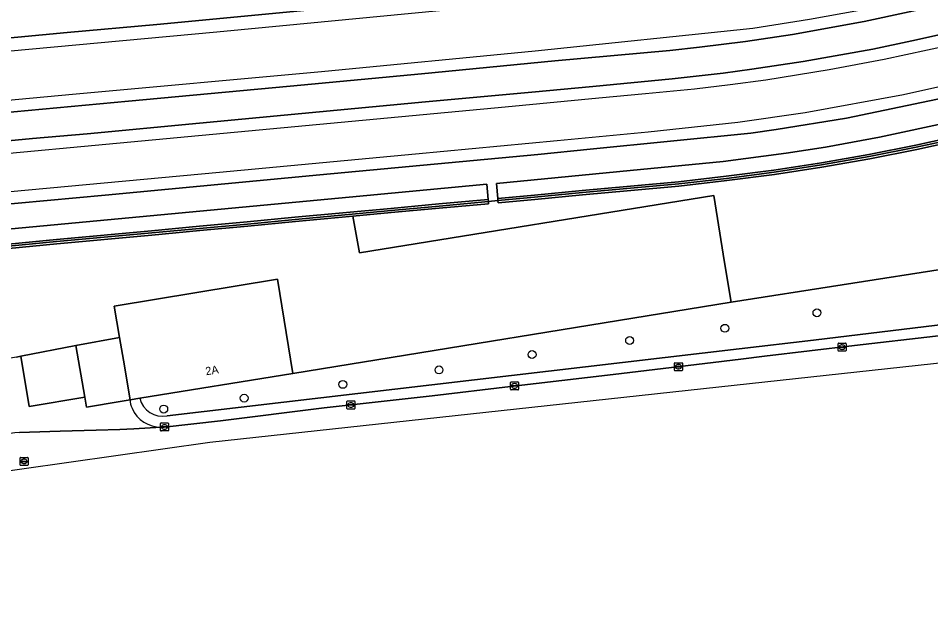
# Model space of a CAD drawing. Extents: x 161477 to 163040, y 383680 to 384871.
# Drawn here: x 162704.8 to 162818.8, y 383864.8 to 383937.9 of the extents above; entities that cross this region are included whole.
import ezdxf

# ---------------------------------------------------------------- set-up
doc = ezdxf.new("R2010")
doc.units = 0
for name, color, linetype in [('IMGEO_Boom', 7, 'Continuous'), ('IMGEO_Erf', 7, 'Continuous'), ('IMGEO_Geluidsscherm', 7, 'Continuous'), ('IMGEO_Groenvoorziening', 7, 'Continuous'), ('IMGEO_Kolk', 7, 'Continuous'), ('IMGEO_Muur', 7, 'Continuous'), ('IMGEO_Pand', 7, 'Continuous'), ('IMGEO_Pand_nummerreeks', 7, 'Continuous'), ('IMGEO_Parkeervlak_open', 7, 'Continuous'), ('IMGEO_Perron', 7, 'Continuous'), ('IMGEO_Rijbaan_lokaal_open', 7, 'Continuous'), ('IMGEO_Rioolput', 7, 'Continuous'), ('IMGEO_Spoor', 7, 'Continuous'), ('IMGEO_Spoorbaan_halfverhard', 7, 'Continuous'), ('IMGEO_Terreindeel_gesloten', 7, 'Continuous'), ('IMGEO_Terreindeel_onvherhard', 7, 'Continuous'), ('IMGEO_Voetpad_open', 7, 'Continuous')]:
    doc.layers.add(name, color=color, linetype=linetype)

msp = doc.modelspace()

# ---------------------------------------------------------------- linework, layer by layer
at = {"layer": 'IMGEO_Boom'}
for centre in [(162804.58, 383901.09), (162793.08, 383899.16), (162781.18, 383897.63), (162769, 383895.88), (162757.38, 383893.96), (162745.36, 383892.15), (162733.04, 383890.44), (162722.99, 383889.07)]:
    msp.add_circle(centre, 0.489, dxfattribs=at)
at = {"layer": 'IMGEO_Erf'}
msp.add_lwpolyline([(162704.59, 383895.57), (162705.14, 383895.67), (162712.03, 383897.01), (162717.48, 383898.01), (162716.81, 383901.91), (162737.18, 383905.29), (162739.12, 383893.53), (162793.85, 383902.42), (162793.05, 383907.35), (162791.69, 383915.75), (162747.45, 383908.56), (162746.59, 383913.14), (162739.43, 383912.47), (162733.48, 383911.9), (162727.49, 383911.35), (162721.52, 383910.8), (162709.63, 383909.7), (162703.64, 383909.12)], dxfattribs=at)
at = {"layer": 'IMGEO_Geluidsscherm'}
for points in [[(162858.06, 383930.65), (162857.87, 383930.61), (162852.19, 383929.33), (162846.4, 383928.02), (162840.46, 383926.71), (162834.65, 383925.4), (162828.79, 383924.09), (162822.92, 383922.76), (162817.04, 383921.49), (162811.17, 383920.33), (162805.21, 383919.28), (162799.26, 383918.37), (162793.32, 383917.59), (162787.34, 383916.91), (162781.33, 383916.37), (162775.31, 383915.83), (162769.34, 383915.24), (162764.77, 383914.82)], [(162703.61, 383909.39), (162709.6, 383909.97), (162721.49, 383911.07), (162727.47, 383911.62), (162733.45, 383912.17), (162739.4, 383912.74), (162751.38, 383913.86), (162757.38, 383914.41), (162763.55, 383914.98), (162764.74, 383915.09), (162769.31, 383915.51), (162775.28, 383916.09), (162781.31, 383916.64), (162787.31, 383917.18), (162793.28, 383917.86), (162799.22, 383918.64), (162805.17, 383919.55), (162811.12, 383920.59), (162816.99, 383921.76), (162822.86, 383923.02)], [(162669.16, 383905.9), (162679.75, 383906.88), (162691.33, 383907.98), (162691.71, 383908.01), (162702.43, 383909), (162703.64, 383909.12), (162709.63, 383909.7), (162721.52, 383910.8), (162727.49, 383911.35), (162733.48, 383911.9), (162739.43, 383912.47), (162746.59, 383913.14), (162751.4, 383913.59), (162757.4, 383914.14), (162763.57, 383914.71)]]:
    msp.add_lwpolyline(points, dxfattribs=at)
at = {"layer": 'IMGEO_Groenvoorziening'}
for points in [[(162923.73, 383923.83), (162919.29, 383923.09), (162908.33, 383921.25), (162904.44, 383920.6), (162875.24, 383915.71), (162859.61, 383913.1), (162846.76, 383910.95), (162821.61, 383906.73), (162793.85, 383902.42), (162739.12, 383893.53), (162720, 383890.42)], [(162723.4, 383888.24), (162794.87, 383896.58), (162804.14, 383897.66), (162864.58, 383905.01), (162871.39, 383906.35), (162904.26, 383915.96), (162909.18, 383917.4), (162921.99, 383921.14)]]:
    msp.add_lwpolyline(points, dxfattribs=at)
msp.add_arc((162722.84, 383891.11), 2.92, 193.5996, 280.9334, dxfattribs=at)
at = {"layer": 'IMGEO_Kolk'}
for p, q in [((162807.22, 383896.37), (162807.22, 383897.23)), ((162807.29, 383897.3), (162808.14, 383897.3)), ((162807.48, 383896.79), (162807.48, 383896.81)), ((162807.52, 383896.84), (162807.92, 383896.84)), ((162807.71, 383897.08), (162807.73, 383897.08)), ((162807.96, 383896.81), (162807.96, 383896.79)), ((162808.22, 383897.23), (162808.22, 383896.37)), ((162808.14, 383896.3), (162807.29, 383896.3)), ((162807.91, 383896.76), (162807.52, 383896.76)), ((162807.73, 383896.52), (162807.7, 383896.52)), ((162786.78, 383893.94), (162786.78, 383894.79)), ((162786.85, 383894.86), (162787.7, 383894.86)), ((162787.26, 383894.64), (162787.29, 383894.64)), ((162787.78, 383894.79), (162787.78, 383893.94)), ((162787.7, 383893.86), (162786.85, 383893.86)), ((162787.03, 383894.36), (162787.03, 383894.37)), ((162787.47, 383894.32), (162787.07, 383894.32)), ((162787.08, 383894.41), (162787.47, 383894.41)), ((162787.29, 383894.08), (162787.26, 383894.08)), ((162787.52, 383894.37), (162787.52, 383894.36)), ((162766.3, 383891.54), (162766.3, 383892.39)), ((162766.38, 383892.47), (162767.23, 383892.47)), ((162766.79, 383892.25), (162766.82, 383892.25)), ((162767.3, 383892.39), (162767.3, 383891.54)), ((162767.23, 383891.47), (162766.38, 383891.47)), ((162766.56, 383891.96), (162766.56, 383891.97)), ((162767, 383891.92), (162766.6, 383891.92)), ((162766.61, 383892.01), (162767, 383892.01)), ((162766.81, 383891.69), (162766.79, 383891.69)), ((162767.05, 383891.97), (162767.05, 383891.96)), ((162745.87, 383889.16), (162745.87, 383890.01)), ((162745.95, 383890.08), (162746.8, 383890.08)), ((162746.87, 383890.01), (162746.87, 383889.16)), ((162746.8, 383889.08), (162745.95, 383889.08)), ((162746.13, 383889.58), (162746.13, 383889.59)), ((162746.17, 383889.63), (162746.57, 383889.63)), ((162746.57, 383889.54), (162746.17, 383889.54)), ((162746.36, 383889.86), (162746.39, 383889.86)), ((162746.38, 383889.3), (162746.36, 383889.3)), ((162746.62, 383889.59), (162746.62, 383889.58)), ((162722.59, 383886.41), (162722.59, 383887.27)), ((162722.66, 383887.34), (162723.52, 383887.34)), ((162722.85, 383886.83), (162722.85, 383886.85)), ((162722.89, 383886.88), (162723.29, 383886.88)), ((162723.28, 383886.8), (162722.89, 383886.8)), ((162723.1, 383886.56), (162723.07, 383886.56)), ((162723.08, 383887.12), (162723.1, 383887.12)), ((162723.33, 383886.85), (162723.33, 383886.83)), ((162723.59, 383887.27), (162723.59, 383886.41)), ((162723.52, 383886.34), (162722.66, 383886.34))]:
    msp.add_line(p, q, dxfattribs=at)
for points in [[(162807.22, 383896.37), (162807.22, 383897.23)], [(162807.29, 383897.3), (162808.14, 383897.3)], [(162808.22, 383897.23), (162808.22, 383896.37)], [(162808.14, 383896.3), (162807.29, 383896.3)], [(162786.78, 383893.94), (162786.78, 383894.79)], [(162786.85, 383894.86), (162787.7, 383894.86)], [(162787.78, 383894.79), (162787.78, 383893.94)], [(162787.7, 383893.86), (162786.85, 383893.86)], [(162766.3, 383891.54), (162766.3, 383892.39)], [(162766.38, 383892.47), (162767.23, 383892.47)], [(162767.3, 383892.39), (162767.3, 383891.54)], [(162767.23, 383891.47), (162766.38, 383891.47)], [(162745.87, 383889.16), (162745.87, 383890.01)], [(162745.95, 383890.08), (162746.8, 383890.08)], [(162746.87, 383890.01), (162746.87, 383889.16)], [(162746.8, 383889.08), (162745.95, 383889.08)], [(162722.59, 383886.41), (162722.59, 383887.27)], [(162722.66, 383887.34), (162723.52, 383887.34)], [(162723.59, 383887.27), (162723.59, 383886.41)], [(162723.52, 383886.34), (162722.66, 383886.34)]]:
    msp.add_lwpolyline(points, dxfattribs=at)
for centre, radius, start, end in [((162807.29, 383897.23), 0.0765, 91.552, 178.448), ((162807.29, 383897.23), 0.0765, 91.552, 178.448), ((162807.52, 383896.8), 0.0403, 85.8775, 175.7526), ((162807.51, 383896.79), 0.0366, 178.938, 274.7102), ((162807.92, 383896.8), 0.043, 264.8664, 352.4533), ((162807.92, 383896.81), 0.0386, 1.7309, 96.639), ((162808.14, 383897.23), 0.0765, 1.552, 88.448), ((162808.14, 383897.23), 0.0765, 1.552, 88.448), ((162807.29, 383896.38), 0.0765, 181.552, 268.448), ((162807.29, 383896.38), 0.0765, 181.552, 268.448), ((162808.14, 383896.38), 0.0765, 271.552, 358.448), ((162808.14, 383896.38), 0.0765, 271.552, 358.448), ((162786.85, 383894.79), 0.0765, 91.552, 178.448), ((162786.85, 383894.79), 0.0765, 91.552, 178.448), ((162787.7, 383894.79), 0.0765, 1.552, 88.448), ((162787.7, 383894.79), 0.0765, 1.552, 88.448), ((162786.85, 383893.94), 0.0765, 181.552, 268.448), ((162786.85, 383893.94), 0.0765, 181.552, 268.448), ((162787.07, 383894.37), 0.0403, 85.8775, 175.7526), ((162787.07, 383894.36), 0.0366, 178.938, 274.7102), ((162787.48, 383894.37), 0.0386, 1.7309, 96.639), ((162787.48, 383894.36), 0.043, 264.8664, 352.4533), ((162787.7, 383893.94), 0.0765, 271.552, 358.448), ((162787.7, 383893.94), 0.0765, 271.552, 358.448), ((162766.38, 383892.39), 0.0765, 91.552, 178.448), ((162766.38, 383892.39), 0.0765, 91.552, 178.448), ((162767.23, 383892.39), 0.0765, 1.552, 88.448), ((162767.23, 383892.39), 0.0765, 1.552, 88.448), ((162766.38, 383891.54), 0.0765, 181.552, 268.448), ((162766.38, 383891.54), 0.0765, 181.552, 268.448), ((162766.6, 383891.97), 0.0403, 85.8775, 175.7526), ((162766.6, 383891.96), 0.0366, 178.938, 274.7102), ((162767.01, 383891.97), 0.0386, 1.7309, 96.639), ((162767, 383891.97), 0.043, 264.8664, 352.4533), ((162767.23, 383891.54), 0.0765, 271.552, 358.448), ((162767.23, 383891.54), 0.0765, 271.552, 358.448), ((162745.95, 383890.01), 0.0765, 91.552, 178.448), ((162745.95, 383890.01), 0.0765, 91.552, 178.448), ((162746.8, 383890.01), 0.0765, 1.552, 88.448), ((162746.8, 383890.01), 0.0765, 1.552, 88.448), ((162745.95, 383889.16), 0.0765, 181.552, 268.448), ((162745.95, 383889.16), 0.0765, 181.552, 268.448), ((162746.17, 383889.59), 0.0403, 85.8775, 175.7526), ((162746.17, 383889.58), 0.0366, 178.938, 274.7102), ((162746.58, 383889.59), 0.0386, 1.7309, 96.639), ((162746.57, 383889.58), 0.043, 264.8664, 352.4533), ((162746.8, 383889.16), 0.0765, 271.552, 358.448), ((162746.8, 383889.16), 0.0765, 271.552, 358.448), ((162722.66, 383887.26), 0.0765, 91.552, 178.448), ((162722.66, 383887.26), 0.0765, 91.552, 178.448), ((162722.89, 383886.84), 0.0403, 85.8775, 175.7526), ((162722.88, 383886.83), 0.0366, 178.938, 274.7102), ((162723.29, 383886.84), 0.043, 264.8664, 352.4533), ((162723.29, 383886.84), 0.0386, 1.7309, 96.639), ((162723.51, 383887.26), 0.0765, 1.552, 88.448), ((162723.51, 383887.26), 0.0765, 1.552, 88.448), ((162722.66, 383886.41), 0.0765, 181.552, 268.448), ((162722.66, 383886.41), 0.0765, 181.552, 268.448), ((162723.51, 383886.41), 0.0765, 271.552, 358.448), ((162723.51, 383886.41), 0.0765, 271.552, 358.448)]:
    msp.add_arc(centre, radius, start, end, dxfattribs=at)
for centre, major_axis, ratio, start_param, end_param in [((162807.7, 383896.8), (-0.387, 0.002), 0.722429, 4.712389, 7.853982), ((162807.73, 383896.8), (-0.39, 0.002), 0.717154, 1.570796, 4.712389), ((162787.26, 383894.36), (-0.387, 0.002), 0.722429, 4.712389, 7.853982), ((162787.29, 383894.36), (-0.39, 0.002), 0.717154, 1.570796, 4.712389), ((162766.79, 383891.97), (-0.387, 0.002), 0.722429, 4.712389, 7.853982), ((162766.81, 383891.97), (-0.39, 0.002), 0.717154, 1.570796, 4.712389), ((162746.36, 383889.58), (-0.387, 0.002), 0.722429, 4.712389, 7.853982), ((162746.38, 383889.58), (-0.39, 0.002), 0.717154, 1.570796, 4.712389), ((162723.08, 383886.84), (-0.387, 0.002), 0.722429, 4.712389, 7.853982), ((162723.1, 383886.84), (-0.39, 0.002), 0.717154, 1.570796, 4.712389)]:
    msp.add_ellipse(centre, major_axis=major_axis, ratio=ratio, start_param=start_param, end_param=end_param, dxfattribs=at)
at = {"layer": 'IMGEO_Muur'}
for points in [[(162822.8, 383923.29), (162816.93, 383922.02), (162811.07, 383920.86), (162805.13, 383919.81), (162799.18, 383918.91), (162793.25, 383918.13), (162787.28, 383917.45), (162781.28, 383916.91), (162775.26, 383916.36), (162769.29, 383915.78), (162764.72, 383915.36), (162764.74, 383915.09), (162769.31, 383915.51), (162775.28, 383916.09), (162781.31, 383916.64), (162787.31, 383917.18), (162793.28, 383917.86), (162799.22, 383918.64), (162805.17, 383919.55), (162811.12, 383920.59), (162816.99, 383921.76), (162822.86, 383923.02)], [(162822.86, 383923.02), (162816.99, 383921.76), (162811.12, 383920.59), (162805.17, 383919.55), (162799.22, 383918.64), (162793.28, 383917.86), (162787.31, 383917.18), (162781.31, 383916.64), (162775.28, 383916.09), (162769.31, 383915.51), (162764.74, 383915.09), (162764.77, 383914.82), (162769.34, 383915.24), (162775.31, 383915.83), (162781.33, 383916.37), (162787.34, 383916.91), (162793.32, 383917.59), (162799.26, 383918.37), (162805.21, 383919.28), (162811.17, 383920.33), (162817.04, 383921.49), (162822.92, 383922.76)], [(162703.64, 383909.12), (162709.63, 383909.7), (162721.52, 383910.8), (162727.49, 383911.35), (162733.48, 383911.9), (162739.43, 383912.47), (162746.59, 383913.14), (162751.4, 383913.59), (162757.4, 383914.14), (162763.57, 383914.71), (162763.55, 383914.98), (162757.38, 383914.41), (162751.38, 383913.86), (162739.4, 383912.74), (162733.45, 383912.17), (162727.47, 383911.62), (162721.49, 383911.07), (162709.6, 383909.97), (162703.61, 383909.39)]]:
    msp.add_lwpolyline(points, dxfattribs=at)
msp.add_lwpolyline([(162691.68, 383908.28), (162703.61, 383909.39), (162709.6, 383909.97), (162721.49, 383911.07), (162727.47, 383911.62), (162733.45, 383912.17), (162739.4, 383912.74), (162751.38, 383913.86), (162757.38, 383914.41), (162763.55, 383914.98), (162763.52, 383915.25), (162757.35, 383914.68), (162751.35, 383914.13), (162739.38, 383913.01), (162733.43, 383912.44), (162727.45, 383911.89), (162721.47, 383911.34), (162709.58, 383910.24), (162703.59, 383909.65), (162691.66, 383908.55), (162679.7, 383907.41), (162669.11, 383906.44), (162669.14, 383906.17), (162679.72, 383907.15)], close=True, dxfattribs=at)
at = {"layer": 'IMGEO_Pand'}
msp.add_lwpolyline([(162737.18, 383905.29), (162716.81, 383901.91), (162717.48, 383898.01), (162717.96, 383895.16), (162718.8, 383890.23), (162720, 383890.42), (162739.12, 383893.53)], close=True, dxfattribs=at)
at = {"layer": 'IMGEO_Parkeervlak_open'}
msp.add_lwpolyline([(162712.03, 383897.01), (162705.14, 383895.67), (162706.18, 383889.39), (162713.13, 383890.54)], close=True, dxfattribs=at)
at = {"layer": 'IMGEO_Perron'}
for points in [[(162662.06, 383931.46), (162710.93, 383936.06), (162722.13, 383937.08), (162740.94, 383938.87), (162759.43, 383940.57), (162770.14, 383941.56), (162778.76, 383942.36), (162788.02, 383943.28), (162794.6, 383944.09), (162800.49, 383944.98), (162806.03, 383945.95), (162812.61, 383947.27), (162820.02, 383948.89)], [(162826.17, 383940.86), (162810.47, 383937.45), (162801.51, 383935.84), (162795.65, 383934.96), (162789.93, 383934.25), (162786.21, 383933.84), (162771.85, 383932.55), (162755.18, 383930.94), (162738.79, 383929.38), (162718.61, 383927.5), (162666.63, 383922.68)], [(162695.67, 383921.81), (162706.59, 383922.83), (162713.41, 383923.44), (162727.46, 383924.77), (162740.23, 383925.96), (162755.68, 383927.41), (162762.54, 383928.05), (162768.96, 383928.63), (162776.58, 383929.35), (162786.5, 383930.3), (162792.88, 383930.99), (162796.46, 383931.49), (162802.88, 383932.44), (162811.57, 383934.01), (162816.43, 383935.02), (162827.92, 383937.58)], [(162822.42, 383928.33), (162808.28, 383925.38), (162799.49, 383923.96), (162796.33, 383923.51), (162776.26, 383921.5), (162769.7, 383920.84), (162742.47, 383918.31), (162715.69, 383915.78), (162690.29, 383913.46)], [(162703.98, 383911.56), (162746.14, 383915.52), (162763.35, 383917.13), (162763.52, 383915.25), (162763.55, 383914.98), (162764.74, 383915.09), (162764.72, 383915.36), (162764.54, 383917.25), (162781.27, 383918.84), (162792.87, 383919.97), (162800.73, 383921.01), (162805.64, 383921.75), (162812.4, 383923), (162821.52, 383924.97)]]:
    msp.add_lwpolyline(points, dxfattribs=at)
at = {"layer": 'IMGEO_Rijbaan_lokaal_open'}
for points in [[(162610.93, 383864.77), (162670.01, 383876.6), (162728.73, 383884.96), (162840.21, 383897.07), (162840.21, 383897.07), (162839.71, 383900.89), (162829.07, 383899.45), (162819.37, 383898.17), (162809.28, 383896.99), (162798.05, 383895.66), (162795.09, 383895.31), (162790.58, 383894.78), (162779.13, 383893.4), (162766.3, 383891.91), (162756.54, 383890.74), (162743.02, 383889.21), (162730.09, 383887.61), (162723.06, 383886.83)], [(162718.8, 383890.23), (162717.54, 383890.02), (162713.35, 383889.3), (162713.13, 383890.54), (162706.18, 383889.39), (162705.14, 383895.67), (162704.59, 383895.57), (162703.08, 383895.29), (162702.51, 383895.16), (162703.16, 383891.82), (162703.08, 383891.71), (162696.73, 383890.49), (162692.07, 383889.6), (162692.07, 383889.59), (162689.81, 383884.06)], [(162704.96, 383886.13), (162706.22, 383886.19), (162710.06, 383886.31), (162714.55, 383886.42), (162717.5, 383886.52), (162719.26, 383886.6), (162722.68, 383886.81)], [(162722.68, 383886.81), (162719.26, 383886.6), (162717.5, 383886.52), (162714.55, 383886.42), (162710.06, 383886.31), (162706.22, 383886.19), (162704.96, 383886.13)]]:
    msp.add_lwpolyline(points, dxfattribs=at)
msp.add_lwpolyline([(162717.48, 383898.01), (162712.03, 383897.01), (162713.13, 383890.54), (162713.35, 383889.3), (162717.54, 383890.02), (162718.8, 383890.23), (162717.96, 383895.16)], close=True, dxfattribs=at)
for centre, radius, start, end in [((162721.11, 383890.21), 2.31, 179.3891, 206.3847), ((162722.63, 383890.71), 3.9, 203.0873, 270.7256), ((162722.63, 383890.72), 3.91, 270.7725, 276.2657), ((162709.02, 383834.38), 51.92, 94.4827, 99.5986), ((162709.02, 383834.38), 51.92, 94.4827, 99.5986)]:
    msp.add_arc(centre, radius, start, end, dxfattribs=at)
at = {"layer": 'IMGEO_Rioolput'}
for p, q in [((162705.04, 383882.11), (162705.04, 383882.97)), ((162705.12, 383883.04), (162705.97, 383883.04)), ((162705.97, 383882.04), (162705.12, 383882.04)), ((162705.3, 383882.53), (162705.3, 383882.55)), ((162705.74, 383882.5), (162705.34, 383882.5)), ((162705.35, 383882.58), (162705.74, 383882.58)), ((162705.53, 383882.82), (162705.56, 383882.82)), ((162705.55, 383882.26), (162705.53, 383882.26)), ((162705.79, 383882.55), (162705.79, 383882.53)), ((162706.04, 383882.97), (162706.04, 383882.11))]:
    msp.add_line(p, q, dxfattribs=at)
for points in [[(162705.04, 383882.11), (162705.04, 383882.97)], [(162705.12, 383883.04), (162705.97, 383883.04)], [(162705.97, 383882.04), (162705.12, 383882.04)], [(162706.04, 383882.97), (162706.04, 383882.11)]]:
    msp.add_lwpolyline(points, dxfattribs=at)
for centre, radius, start, end in [((162705.12, 383882.96), 0.0765, 91.552, 178.448), ((162705.12, 383882.96), 0.0765, 91.552, 178.448), ((162705.12, 383882.12), 0.0765, 181.552, 268.448), ((162705.12, 383882.12), 0.0765, 181.552, 268.448), ((162705.34, 383882.54), 0.0403, 85.8775, 175.7526), ((162705.34, 383882.53), 0.0366, 178.938, 274.7102), ((162705.75, 383882.54), 0.0386, 1.7309, 96.639), ((162705.74, 383882.54), 0.043, 264.8664, 352.4533), ((162705.97, 383882.96), 0.0765, 1.552, 88.448), ((162705.97, 383882.96), 0.0765, 1.552, 88.448), ((162705.97, 383882.12), 0.0765, 271.552, 358.448), ((162705.97, 383882.12), 0.0765, 271.552, 358.448)]:
    msp.add_arc(centre, radius, start, end, dxfattribs=at)
for centre, major_axis, ratio, start_param, end_param in [((162705.53, 383882.54), (-0.387, 0.002), 0.722429, 4.712389, 7.853982), ((162705.55, 383882.54), (-0.39, 0.002), 0.717154, 1.570796, 4.712389)]:
    msp.add_ellipse(centre, major_axis=major_axis, ratio=ratio, start_param=start_param, end_param=end_param, dxfattribs=at)
at = {"layer": 'IMGEO_Spoor'}
for points in [[(162568.71, 383927.24), (162590.18, 383926.57), (162604.07, 383926.16), (162616.17, 383926.21), (162633.44, 383927.28), (162659.61, 383929.72), (162729.61, 383936.18), (162761.76, 383939.26), (162784.85, 383941.42), (162791.4, 383942.08), (162802.44, 383943.76), (162812.55, 383945.64), (162820.17, 383947.43), (162846.58, 383953.27), (162863.26, 383956.99), (162876.51, 383959.96), (162889.34, 383963.23), (162911.84, 383970.05), (162937.17, 383977.81)], [(162536.9, 383923.47), (162548.62, 383923.07), (162584.2, 383921.96), (162617.14, 383920.98), (162627.46, 383921.29), (162634.46, 383921.37), (162645.12, 383922.19), (162663.18, 383923.88), (162681.62, 383925.6), (162711.59, 383928.4), (162742.71, 383931.22), (162769.37, 383933.79), (162796.59, 383936.63), (162803.65, 383937.73), (162809.9, 383938.87), (162854.32, 383948.69), (162865.56, 383951.21), (162875.09, 383953.34), (162887.08, 383956.23), (162906.29, 383961.92), (162943.35, 383973.27)], [(162650.17, 383916.03), (162714.43, 383922.03), (162765.63, 383926.81), (162777.35, 383927.91), (162783.18, 383928.45), (162789.27, 383929.06), (162793.73, 383929.59), (162798.19, 383930.19), (162806.09, 383931.45), (162812.97, 383932.75), (162821.09, 383934.5)], [(162536.5, 383916.04), (162551.6, 383913.92), (162558.96, 383912.87), (162565.41, 383912.04), (162571.38, 383911.41), (162579.85, 383910.78), (162585.35, 383910.52), (162596.73, 383910.16), (162608.93, 383909.78), (162621.52, 383909.55), (162631.02, 383909.77), (162639, 383910.23), (162647.96, 383911.01), (162658.42, 383911.98), (162674.26, 383913.46), (162696.61, 383915.55), (162729.94, 383918.66), (162754.43, 383920.95), (162772.15, 383922.6), (162783.52, 383923.66), (162794.68, 383924.87), (162803.09, 383926.08), (162815.38, 383928.34), (162832.02, 383932.03)]]:
    msp.add_lwpolyline(points, dxfattribs=at)
at = {"layer": 'IMGEO_Spoorbaan_halfverhard'}
for points in [[(162820.02, 383948.89), (162812.61, 383947.27), (162806.03, 383945.95), (162800.49, 383944.98), (162794.6, 383944.09), (162788.02, 383943.28), (162778.76, 383942.36), (162770.14, 383941.56), (162759.43, 383940.57), (162740.94, 383938.87), (162722.13, 383937.08), (162710.93, 383936.06), (162662.06, 383931.46)], [(162666.63, 383922.68), (162718.61, 383927.5), (162738.79, 383929.38), (162755.18, 383930.94), (162771.85, 383932.55), (162786.21, 383933.84), (162789.93, 383934.25), (162795.65, 383934.96), (162801.51, 383935.84), (162810.47, 383937.45), (162826.17, 383940.86)], [(162827.92, 383937.58), (162816.43, 383935.02), (162811.57, 383934.01), (162802.88, 383932.44), (162796.46, 383931.49), (162792.88, 383930.99), (162786.5, 383930.3), (162776.58, 383929.35), (162768.96, 383928.63), (162762.54, 383928.05), (162755.68, 383927.41), (162740.23, 383925.96), (162727.46, 383924.77), (162713.41, 383923.44), (162706.59, 383922.83), (162695.67, 383921.81)], [(162690.29, 383913.46), (162715.69, 383915.78), (162742.47, 383918.31), (162769.7, 383920.84), (162776.26, 383921.5), (162796.33, 383923.51), (162799.49, 383923.96), (162808.28, 383925.38), (162822.42, 383928.33)]]:
    msp.add_lwpolyline(points, dxfattribs=at)
at = {"layer": 'IMGEO_Terreindeel_gesloten'}
msp.add_lwpolyline([(162821.52, 383924.97), (162812.4, 383923), (162805.64, 383921.75), (162800.73, 383921.01), (162792.87, 383919.97), (162781.27, 383918.84), (162764.54, 383917.25), (162764.72, 383915.36), (162769.29, 383915.78), (162775.26, 383916.36), (162781.28, 383916.91), (162787.28, 383917.45), (162793.25, 383918.13), (162799.18, 383918.91), (162805.13, 383919.81), (162811.07, 383920.86), (162816.93, 383922.02), (162822.8, 383923.29)], dxfattribs=at)
msp.add_lwpolyline([(162682.28, 383909.55), (162668.94, 383908.32), (162669.11, 383906.44), (162679.7, 383907.41), (162691.66, 383908.55), (162703.59, 383909.65), (162709.58, 383910.24), (162721.47, 383911.34), (162727.45, 383911.89), (162733.43, 383912.44), (162739.38, 383913.01), (162751.35, 383914.13), (162757.35, 383914.68), (162763.52, 383915.25), (162763.35, 383917.13), (162746.14, 383915.52), (162703.98, 383911.56)], close=True, dxfattribs=at)
at = {"layer": 'IMGEO_Terreindeel_onvherhard'}
msp.add_lwpolyline([(162822.92, 383922.76), (162817.04, 383921.49), (162811.17, 383920.33), (162805.21, 383919.28), (162799.26, 383918.37), (162793.32, 383917.59), (162787.34, 383916.91), (162781.33, 383916.37), (162775.31, 383915.83), (162769.34, 383915.24), (162764.77, 383914.82), (162764.74, 383915.09), (162763.55, 383914.98), (162763.57, 383914.71), (162757.4, 383914.14), (162751.4, 383913.59), (162746.59, 383913.14), (162747.45, 383908.56), (162791.69, 383915.75), (162793.05, 383907.35), (162793.85, 383902.42), (162821.61, 383906.73)], dxfattribs=at)
at = {"layer": 'IMGEO_Voetpad_open'}
for points in [[(162921.99, 383921.14), (162909.18, 383917.4), (162904.26, 383915.96), (162871.39, 383906.35), (162864.58, 383905.01), (162804.14, 383897.66), (162794.87, 383896.58), (162723.4, 383888.24)], [(162779.13, 383893.4), (162790.58, 383894.78), (162795.09, 383895.31), (162798.05, 383895.66), (162809.28, 383896.99), (162819.37, 383898.17), (162829.07, 383899.45), (162839.71, 383900.89), (162848.65, 383901.96), (162862.86, 383903.53)], [(162723.06, 383886.83), (162730.09, 383887.61), (162743.02, 383889.21), (162756.54, 383890.74), (162766.3, 383891.91), (162779.13, 383893.4)], [(162720, 383890.42), (162718.8, 383890.23)]]:
    msp.add_lwpolyline(points, dxfattribs=at)
for centre, radius, start, end in [((162721.11, 383890.21), 2.31, 179.3891, 206.3847), ((162722.84, 383891.11), 2.92, 193.5996, 280.9334), ((162722.63, 383890.71), 3.9, 203.0873, 270.7256), ((162722.63, 383890.72), 3.91, 270.7725, 276.2657)]:
    msp.add_arc(centre, radius, start, end, dxfattribs=at)

# ---------------------------------------------------------------- texts
at = {"layer": 'IMGEO_Pand_nummerreeks'}
msp.add_text('2A', height=1, rotation=9.2246, dxfattribs=at).set_placement((162728.29, 383893.29))

doc.saveas('drawing.dxf')
